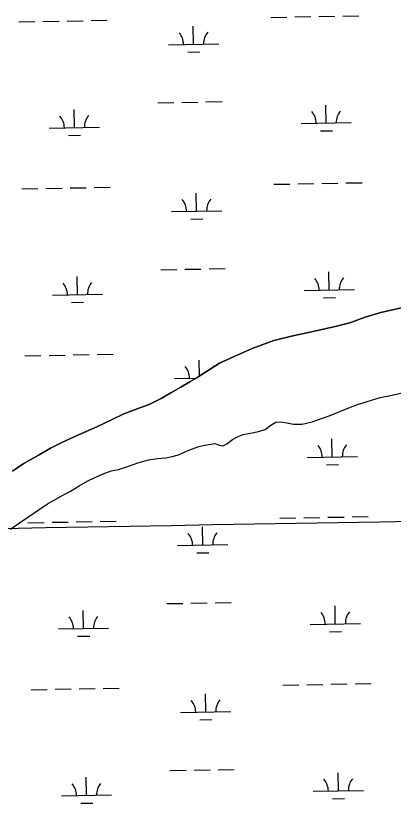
# Model space of a CAD drawing. Extents: x 3925854 to 3964121, y 224593 to 250589.
# Drawn here: x 3950065 to 3950817, y 235902 to 237471 of the extents above; entities that cross this region are included whole.
import ezdxf

# ---------------------------------------------------------------- set-up
doc = ezdxf.new("R2010")
doc.units = 0
for name, color, linetype in [('V-GRID-MAJR', 7, 'Continuous'), ('V-TOPO-SHOR', 7, 'Continuous'), ('V-WETL-SWMP', 7, 'Continuous')]:
    doc.layers.add(name, color=color, linetype=linetype)

msp = doc.modelspace()

# ---------------------------------------------------------------- linework, layer by layer
at = {"layer": 'V-GRID-MAJR'}
msp.add_spline([(3930006.603, 236087.686), (3935327.129, 236182.494), (3940647.643, 236278.076), (3945968.142, 236374.431), (3951288.627, 236471.56), (3956609.098, 236569.464), (3961929.554, 236668.141), (3961929.555, 236668.141)], degree=3, dxfattribs=at)
at = {"layer": 'V-TOPO-SHOR'}
for points in [[(3950058.365, 236563.549), (3950079.563, 236578.266), (3950111.201, 236596.108), (3950133.825, 236609.225), (3950155.061, 236620.317), (3950189.742, 236635.976), (3950226.432, 236652.057), (3950255.493, 236665.846), (3950279.737, 236677.975), (3950306.625, 236687.713), (3950331.502, 236697.027), (3950354.542, 236708.742), (3950373.765, 236719.811), (3950393.788, 236731.092), (3950411.606, 236741.545), (3950425.417, 236749.741), (3950433.423, 236754.857), (3950470.635, 236778.998), (3950500.104, 236792.388), (3950535.991, 236808.26), (3950578.722, 236824.403), (3950613.885, 236832.414), (3950659.901, 236842.347), (3950701.088, 236852.028), (3950730.012, 236859.372), (3950760.714, 236870.358), (3950792.235, 236879.942), (3950841.864, 236891.12)], [(3950441.103, 236615.394), (3950461.01, 236618.62), (3950468.286, 236615.873), (3950477.166, 236613.95), (3950484.981, 236617.856), (3950496.776, 236626.635), (3950507.589, 236632.585), (3950518.022, 236636.517), (3950532.491, 236639.485), (3950548.367, 236642.868), (3950561.421, 236646.423), (3950573.211, 236655.406), (3950582.816, 236661.546), (3950592.682, 236661.847), (3950604.779, 236660.358), (3950618.097, 236657.675), (3950635.622, 236657.45), (3950655.111, 236661.877), (3950675.781, 236669.136), (3950691.033, 236674.528), (3950710.081, 236682.575), (3950728.128, 236690.209), (3950745.385, 236696.427), (3950764.859, 236702.465), (3950790.957, 236710.585), (3950814.474, 236715.054), (3950858.872, 236725.775)], [(3950054.123, 236448.134), (3950072.318, 236461.006), (3950128.126, 236498.429), (3950159.966, 236516.273), (3950173.782, 236524.065), (3950190.995, 236534.512), (3950208.016, 236544.15), (3950219.434, 236550.108), (3950238.883, 236558.359), (3950254.936, 236564.364), (3950269.003, 236567.125), (3950289.277, 236573.775), (3950307.735, 236580.609), (3950329.022, 236586.464), (3950346.721, 236588.858), (3950363.826, 236590.243), (3950376.286, 236592.784), (3950389.137, 236596.339), (3950400.36, 236601.691), (3950411.395, 236606.031), (3950429.249, 236612.658), (3950441.103, 236615.394)]]:
    msp.add_lwpolyline(points, dxfattribs=at)
at = {"layer": 'V-WETL-SWMP'}
for p, q in [((3950572.594, 237467.933), (3950604.589, 237468.515)), ((3950620.586, 237468.805), (3950652.581, 237469.387)), ((3950668.578, 237469.678), (3950700.573, 237470.26)), ((3950716.57, 237470.551), (3950748.565, 237471.132)), ((3950070.769, 237458.808), (3950102.764, 237459.39)), ((3950118.761, 237459.681), (3950150.756, 237460.262)), ((3950166.753, 237460.553), (3950198.748, 237461.135)), ((3950214.745, 237461.426), (3950246.74, 237462.008)), ((3950418.95, 237414.389), (3950418.296, 237450.383)), ((3950368.958, 237413.48), (3950468.942, 237415.298)), ((3950407.233, 237398.742), (3950431.229, 237399.178)), ((3950347.653, 237297.641), (3950379.647, 237298.223)), ((3950395.645, 237298.514), (3950427.64, 237299.096)), ((3950443.637, 237299.386), (3950475.632, 237299.968)), ((3950683.286, 237257.306), (3950682.631, 237293.3)), ((3950181.46, 237248.182), (3950180.806, 237284.176)), ((3950131.469, 237247.273), (3950231.452, 237249.091)), ((3950633.294, 237256.397), (3950733.277, 237258.215)), ((3950169.743, 237232.535), (3950193.739, 237232.971)), ((3950671.568, 237241.66), (3950695.564, 237242.096)), ((3950578.642, 237135.313), (3950610.637, 237135.894)), ((3950626.634, 237136.185), (3950658.629, 237136.767)), ((3950674.626, 237137.058), (3950706.621, 237137.64)), ((3950722.618, 237137.931), (3950754.613, 237138.512)), ((3950076.817, 237126.188), (3950108.812, 237126.77)), ((3950124.809, 237127.061), (3950156.804, 237127.642)), ((3950172.801, 237127.933), (3950204.796, 237128.515)), ((3950220.793, 237128.806), (3950252.788, 237129.388)), ((3950424.998, 237081.769), (3950424.344, 237117.763)), ((3950375.006, 237080.86), (3950474.99, 237082.678)), ((3950413.281, 237066.122), (3950437.277, 237066.558)), ((3950353.701, 236965.021), (3950385.696, 236965.603)), ((3950401.693, 236965.894), (3950433.688, 236966.476)), ((3950449.685, 236966.766), (3950481.68, 236967.348)), ((3950187.509, 236915.562), (3950186.854, 236951.556)), ((3950689.334, 236924.686), (3950688.679, 236960.68)), ((3950137.517, 236914.653), (3950237.5, 236916.471)), ((3950639.342, 236923.777), (3950739.325, 236925.595)), ((3950175.791, 236899.915), (3950199.787, 236900.351)), ((3950677.616, 236909.04), (3950701.612, 236909.476)), ((3950082.865, 236793.568), (3950114.86, 236794.15)), ((3950130.857, 236794.441), (3950162.852, 236795.022)), ((3950178.849, 236795.313), (3950210.844, 236795.895)), ((3950226.841, 236796.186), (3950258.836, 236796.768)), ((3950430.971, 236753.289), (3950430.392, 236785.143)), ((3950381.054, 236748.24), (3950424.212, 236749.024)), ((3950790.957, 236710.585), (3950814.474, 236715.053)), ((3950814.474, 236715.053), (3950858.872, 236725.775)), ((3950728.129, 236690.21), (3950745.385, 236696.427)), ((3950745.385, 236696.427), (3950764.859, 236702.465)), ((3950764.859, 236702.465), (3950790.957, 236710.585)), ((3950691.032, 236674.527), (3950710.082, 236682.575)), ((3950710.082, 236682.575), (3950728.129, 236690.21)), ((3950655.111, 236661.877), (3950675.781, 236669.136)), ((3950675.781, 236669.136), (3950691.032, 236674.527)), ((3950561.421, 236646.424), (3950573.212, 236655.405)), ((3950573.212, 236655.405), (3950582.816, 236661.545)), ((3950582.816, 236661.545), (3950592.681, 236661.846)), ((3950592.681, 236661.846), (3950604.779, 236660.358)), ((3950604.779, 236660.358), (3950618.098, 236657.674)), ((3950618.098, 236657.674), (3950635.622, 236657.45)), ((3950635.622, 236657.45), (3950655.111, 236661.877)), ((3950496.775, 236626.635), (3950507.589, 236632.585)), ((3950507.589, 236632.585), (3950518.021, 236636.518)), ((3950518.021, 236636.518), (3950532.491, 236639.484)), ((3950532.491, 236639.484), (3950548.367, 236642.868)), ((3950548.367, 236642.868), (3950561.421, 236646.424)), ((3950441.104, 236615.395), (3950461.009, 236618.619)), ((3950461.009, 236618.619), (3950468.287, 236615.873)), ((3950477.167, 236613.95), (3950484.982, 236617.855)), ((3950484.982, 236617.855), (3950496.775, 236626.635)), ((3950695.382, 236592.066), (3950694.727, 236628.06)), ((3950389.138, 236596.339), (3950400.361, 236601.69)), ((3950400.361, 236601.69), (3950411.394, 236606.031)), ((3950411.394, 236606.031), (3950429.25, 236612.657)), ((3950429.25, 236612.657), (3950441.104, 236615.395)), ((3950468.287, 236615.873), (3950477.167, 236613.95)), ((3950307.735, 236580.609), (3950329.023, 236586.464)), ((3950329.023, 236586.464), (3950346.721, 236588.859)), ((3950346.721, 236588.859), (3950363.825, 236590.242)), ((3950363.825, 236590.242), (3950376.285, 236592.785)), ((3950376.285, 236592.785), (3950389.138, 236596.339)), ((3950645.39, 236591.157), (3950745.373, 236592.975)), ((3950269.004, 236567.125), (3950289.277, 236573.775)), ((3950289.277, 236573.775), (3950307.735, 236580.609)), ((3950683.664, 236576.42), (3950707.66, 236576.856)), ((3950219.434, 236550.107), (3950238.884, 236558.36)), ((3950238.884, 236558.36), (3950254.935, 236564.364)), ((3950254.935, 236564.364), (3950269.004, 236567.125)), ((3950190.995, 236534.512), (3950208.015, 236544.15)), ((3950208.015, 236544.15), (3950219.434, 236550.107)), ((3950159.965, 236516.273), (3950173.782, 236524.066)), ((3950173.782, 236524.066), (3950190.995, 236534.512)), ((3950128.125, 236498.428), (3950159.965, 236516.273)), ((3950072.318, 236461.006), (3950128.125, 236498.428)), ((3950054.123, 236448.134), (3950072.318, 236461.006)), ((3950088.913, 236460.948), (3950120.908, 236461.53)), ((3950136.905, 236461.821), (3950168.9, 236462.402)), ((3950184.897, 236462.693), (3950216.892, 236463.275)), ((3950232.889, 236463.566), (3950264.884, 236464.148)), ((3950590.738, 236470.073), (3950622.733, 236470.654)), ((3950638.73, 236470.945), (3950670.725, 236471.527)), ((3950686.722, 236471.818), (3950718.717, 236472.4)), ((3950734.714, 236472.691), (3950766.709, 236473.272)), ((3950437.094, 236416.529), (3950436.44, 236452.523)), ((3950387.103, 236415.62), (3950487.086, 236417.438)), ((3950425.377, 236400.882), (3950449.373, 236401.318)), ((3950365.797, 236299.781), (3950397.792, 236300.363)), ((3950413.789, 236300.654), (3950445.784, 236301.236)), ((3950461.781, 236301.526), (3950493.776, 236302.108)), ((3950701.43, 236259.446), (3950700.775, 236295.44)), ((3950199.605, 236250.322), (3950198.95, 236286.316)), ((3950651.438, 236258.537), (3950751.421, 236260.355)), ((3950149.613, 236249.413), (3950249.596, 236251.231)), ((3950689.712, 236243.8), (3950713.708, 236244.236)), ((3950187.887, 236234.675), (3950211.883, 236235.111)), ((3950190.945, 236130.073), (3950222.94, 236130.655)), ((3950238.937, 236130.946), (3950270.932, 236131.528)), ((3950596.786, 236137.453), (3950628.781, 236138.034)), ((3950644.778, 236138.325), (3950676.773, 236138.907)), ((3950692.77, 236139.198), (3950724.765, 236139.78)), ((3950740.762, 236140.071), (3950772.757, 236140.652)), ((3950094.961, 236128.328), (3950126.956, 236128.91)), ((3950142.953, 236129.201), (3950174.948, 236129.782)), ((3950443.142, 236083.909), (3950442.488, 236119.903)), ((3950393.151, 236083), (3950493.134, 236084.818)), ((3950431.425, 236068.262), (3950455.421, 236068.698)), ((3950371.845, 235967.161), (3950403.84, 235967.743)), ((3950419.837, 235968.034), (3950451.832, 235968.615)), ((3950467.829, 235968.906), (3950499.824, 235969.488)), ((3950707.478, 235926.826), (3950706.823, 235962.82)), ((3950205.653, 235917.702), (3950204.998, 235953.696)), ((3950657.486, 235925.917), (3950757.47, 235927.735)), ((3950155.661, 235916.793), (3950255.644, 235918.611)), ((3950695.76, 235911.18), (3950719.756, 235911.616)), ((3950193.935, 235902.055), (3950217.931, 235902.491))]:
    msp.add_line(p, q, dxfattribs=at)
msp.add_lwpolyline([(3950841.864, 236891.121), (3950792.235, 236879.942), (3950760.714, 236870.358), (3950730.013, 236859.372), (3950701.088, 236852.029), (3950659.901, 236842.347), (3950613.884, 236832.414), (3950578.722, 236824.403), (3950535.99, 236808.26), (3950500.103, 236792.389), (3950470.635, 236778.999), (3950433.422, 236754.856), (3950425.418, 236749.74), (3950411.606, 236741.544), (3950393.788, 236731.092), (3950373.764, 236719.812), (3950354.543, 236708.742), (3950331.502, 236697.028), (3950306.625, 236687.713), (3950279.738, 236677.974), (3950255.493, 236665.846), (3950226.432, 236652.057), (3950189.741, 236635.976), (3950155.06, 236620.317), (3950133.825, 236609.226), (3950111.201, 236596.107), (3950079.563, 236578.265), (3950058.365, 236563.549)], dxfattribs=at)
for centre, start, end in [((3950363.708, 237413.859), 0.269879, 41.813537), ((3950474.175, 237415.868), 140.269876, 181.813534), ((3950628.043, 237256.777), 0.269879, 41.813537), ((3950738.511, 237258.785), 140.269876, 181.813534), ((3950126.218, 237247.652), 0.269879, 41.813537), ((3950236.686, 237249.661), 140.269876, 181.813534), ((3950369.756, 237081.239), 0.269879, 41.813537), ((3950480.223, 237083.248), 140.269876, 181.813534), ((3950634.091, 236924.157), 0.269879, 41.813537), ((3950744.559, 236926.165), 140.269876, 181.813534), ((3950132.266, 236915.032), 0.269879, 41.813537), ((3950242.734, 236917.041), 140.269876, 181.813534), ((3950375.804, 236748.619), 0.269879, 41.813537), ((3950486.271, 236750.628), 140.269876, 146.52164), ((3950640.139, 236591.537), 0.269879, 41.813537), ((3950750.607, 236593.545), 140.269876, 181.813534), ((3950381.852, 236415.999), 0.269879, 41.813537), ((3950492.319, 236418.008), 140.269876, 181.813534), ((3950144.362, 236249.792), 0.269879, 41.813537), ((3950254.83, 236251.801), 140.269876, 181.813534), ((3950646.187, 236258.917), 0.269879, 41.813537), ((3950756.655, 236260.925), 140.269876, 181.813534), ((3950387.9, 236083.379), 0.269879, 41.813537), ((3950498.367, 236085.388), 140.269876, 181.813534), ((3950652.235, 235926.297), 0.269879, 41.813537), ((3950762.703, 235928.305), 140.269876, 181.813534), ((3950150.41, 235917.172), 0.269879, 41.813537), ((3950260.878, 235919.181), 140.269876, 181.813534)]:
    msp.add_arc(centre, 35.246, start, end, dxfattribs=at)

doc.saveas('drawing.dxf')
